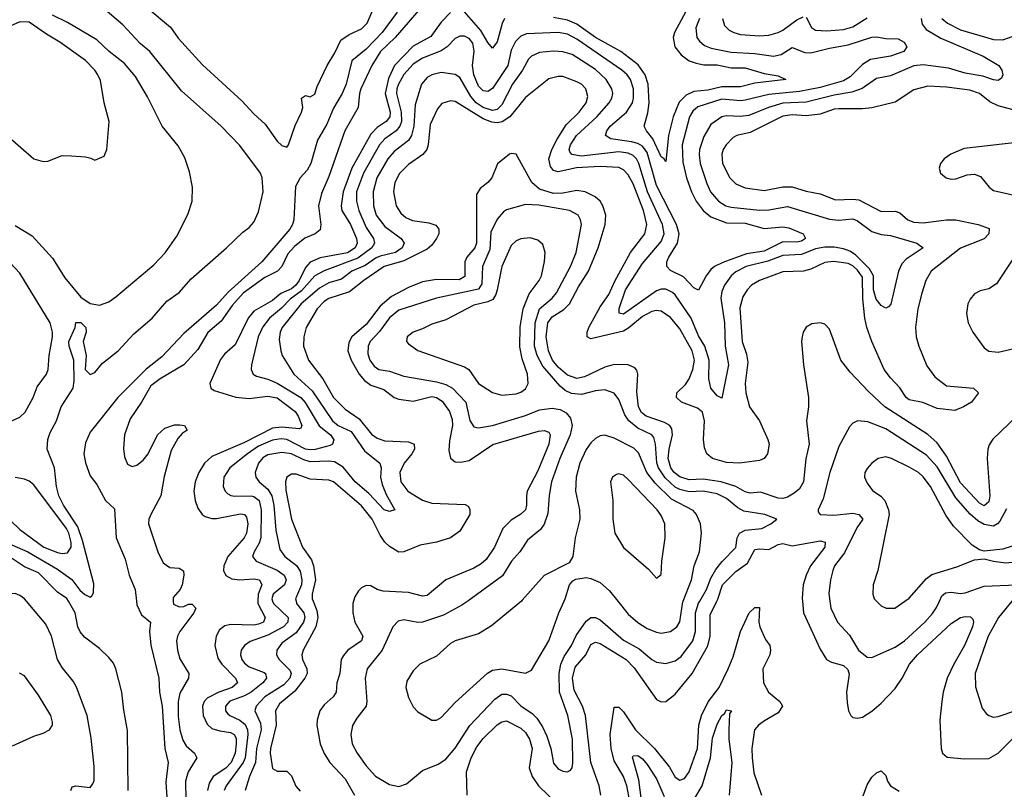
# Model space of a CAD drawing. Header units: inches. Extents: x 1694797 to 1849917, y 907313 to 1017959.
# Tile 349 of 656: x 1714769 to 1718977, y 999195 to 1002486. Entities that reach past the tile are written whole.
import ezdxf

# ---------------------------------------------------------------- set-up
doc = ezdxf.new("R2010")
doc.units = ezdxf.units.IN
doc.header["$MEASUREMENT"] = 0
doc.layers.add('B7010', color=7, linetype='Continuous')
doc.layers.add('B7919', color=7, linetype='Continuous')

msp = doc.modelspace()

# ---------------------------------------------------------------- linework, layer by layer
at = {"layer": 'B7010', "color": 5}
for points, elevation in [([(1717653.2, 1002590), (1717567.1, 1002430), (1717561.4, 1002410), (1717569.2, 1002370), (1717595.2, 1002335.2), (1717629.4, 1002309.4), (1717659.2, 1002299.2), (1717693, 1002293), (1717750, 1002292.1), (1717810, 1002280.3), (1717870, 1002279.3), (1717950, 1002256.1), (1718010, 1002245.3), (1718043, 1002230), (1717910, 1002213.8), (1717850, 1002198), (1717770, 1002199), (1717710, 1002183.5), (1717650, 1002178.1), (1717617, 1002163), (1717587.6, 1002132.4), (1717562, 1002070), (1717542, 1001990), (1717530, 1001879.3), (1717523.6, 1001890), (1717510, 1001898.5), (1717475.4, 1001975.4), (1717447.7, 1002010), (1717438.1, 1002030), (1717453.2, 1002086.8), (1717458.7, 1002130), (1717454.3, 1002210), (1717442.3, 1002250), (1717412.6, 1002292.6), (1717338.5, 1002350), (1717230, 1002409.9), (1717150, 1002466.5), (1717110, 1002483.7), (1717050, 1002495.5)], 720), ([(1714712.9, 1000250), (1714803.8, 1000210), (1714930, 1000136), (1714991.9, 1000091.9), (1715026.2, 1000046.2), (1715048, 1000028), (1715070, 1000016.3), (1715077.6, 1000022.4), (1715084.8, 1000035.2), (1715086.6, 1000073.4), (1715038.2, 1000258.2), (1715017.4, 1000317.4), (1714956.2, 1000410), (1714936.6, 1000450), (1714926.1, 1000490), (1714917.4, 1000570), (1714887.2, 1000650), (1714889.9, 1000690), (1714899.7, 1000720.3), (1714926.4, 1000770), (1714947, 1000830), (1714997.1, 1000910), (1715001.3, 1000941.3), (1715000.2, 1001030), (1714980.9, 1001090), (1714979.7, 1001110), (1715006.2, 1001170), (1715008.7, 1001191.3), (1715030, 1001191.1), (1715051.6, 1001170), (1715053.1, 1001150), (1715039.7, 1001110), (1715052.8, 1001050), (1715049.1, 1000990), (1715070, 1000969), (1715090, 1000976.8), (1715123, 1001017), (1715190, 1001070.1), (1715257.3, 1001142.7), (1715335.8, 1001210), (1715397.7, 1001282.3), (1715450, 1001319.1), (1715502.2, 1001377.8), (1715653, 1001510), (1715722.7, 1001577.3), (1715750, 1001597.4), (1715770, 1001620.5), (1715790, 1001664.6), (1715809.6, 1001750), (1715805.3, 1001810), (1715798.4, 1001830), (1715710, 1001947.5), (1715630.4, 1002030.4), (1715460.7, 1002180.7), (1715325.8, 1002350), (1715284.1, 1002384.1), (1715210, 1002463), (1715077.5, 1002577.5)], 660), ([(1716492.7, 1002547.3), (1716374.3, 1002410), (1716310.9, 1002349.1), (1716273.5, 1002290), (1716226.8, 1002190), (1716220.6, 1002170), (1716215.4, 1002110), (1716158.7, 1002010), (1716090, 1001815.6), (1716058.2, 1001741.8), (1716046.4, 1001690), (1716056, 1001610), (1716053, 1001587), (1716031.1, 1001570), (1715988.3, 1001551.7), (1715943.6, 1001516.4), (1715915.3, 1001484.7), (1715889.6, 1001430), (1715870.6, 1001410), (1715816.2, 1001383.8), (1715723.6, 1001316.4), (1715676.4, 1001263.6), (1715630, 1001197), (1715572.4, 1001147.6), (1715530, 1001076), (1715470.5, 1001010), (1715370, 1000949.9), (1715330, 1000920.1), (1715290.1, 1000850), (1715241.6, 1000778.4), (1715217.5, 1000710), (1715212.3, 1000652.3), (1715216.9, 1000616.9), (1715230, 1000585.6), (1715250, 1000575.1), (1715270, 1000580.4), (1715297.1, 1000602.9), (1715317.5, 1000630), (1715358.2, 1000710), (1715390, 1000739), (1715430, 1000752.8), (1715452.9, 1000752.9), (1715473.4, 1000750), (1715484.2, 1000730), (1715463.1, 1000716.9), (1715444.4, 1000695.6), (1715416.5, 1000643.5), (1715387.1, 1000532.9), (1715372.5, 1000450), (1715329.1, 1000370), (1715321, 1000350), (1715320.1, 1000330), (1715359.3, 1000210), (1715382.8, 1000162.8), (1715410, 1000143.8), (1715450, 1000140.9), (1715469.3, 1000129.3), (1715470.6, 1000110), (1715463, 1000070), (1715454.8, 1000050), (1715424.9, 1000015.1), (1715425.5, 1000000)], 680), ([(1714750, 1001606), (1714821.9, 1001561.9), (1714910, 1001466.1), (1714961.5, 1001381.5), (1715030, 1001299.8), (1715070, 1001272.4), (1715110, 1001264.9), (1715150, 1001278.8), (1715179.9, 1001300.1), (1715342.8, 1001437.2), (1715391.4, 1001488.6), (1715439.9, 1001560.1), (1715487.5, 1001652.5), (1715506.2, 1001710), (1715507.3, 1001770), (1715495.1, 1001835.1), (1715475, 1001895), (1715445.7, 1001945.7), (1715377.9, 1002030), (1715315.6, 1002155.6), (1715263.3, 1002243.3), (1715217.5, 1002297.5), (1715151.4, 1002350), (1715098.9, 1002398.9), (1714973.6, 1002473.6), (1714910, 1002505.4)], 680), ([(1716382.6, 1002517.4), (1716318.1, 1002430), (1716250, 1002359), (1716188.4, 1002310), (1716164.6, 1002210), (1716147.3, 1002170), (1716110, 1002107.4), (1716081, 1002039), (1716041.4, 1001970), (1716013.4, 1001870), (1715998.1, 1001841.9), (1715968.3, 1001810), (1715947.3, 1001772.7), (1715940.3, 1001630), (1715935.5, 1001610), (1715924.2, 1001590), (1715804.1, 1001450), (1715659.9, 1001320.1), (1715610, 1001264.4), (1715470, 1001143.8), (1715376.1, 1001043.9), (1715309.2, 1000990.8), (1715188.2, 1000870), (1715070, 1000721.8), (1715050, 1000675.8), (1715043.9, 1000630), (1715050, 1000590.4), (1715070, 1000535.8), (1715098.1, 1000498.1), (1715135.7, 1000430), (1715174.5, 1000394.5), (1715181, 1000270), (1715219.3, 1000179.3), (1715236.9, 1000110), (1715263, 1000050), (1715268.2, 1000000)], 660), ([(1715310, 1002540.3), (1715413.2, 1002453.2), (1715446.9, 1002406.9), (1715550, 1002292.5), (1715718.9, 1002138.9), (1715770, 1002082.4), (1715818.4, 1002038.4), (1715870, 1001966), (1715890, 1001947.8), (1715910, 1001940.3), (1715918, 1001950), (1715946.3, 1002033.7), (1715974, 1002090), (1715978.7, 1002110), (1715974, 1002150), (1715990, 1002160.7), (1716010, 1002156.3), (1716030, 1002166.4), (1716040.8, 1002199.2), (1716083.7, 1002290), (1716116.4, 1002343.6), (1716142.1, 1002397.9), (1716177.6, 1002422.4), (1716230, 1002445.8), (1716254.2, 1002470), (1716279.8, 1002530)], 660), ([(1716610, 1002516.9), (1716570, 1002474.9), (1716526.2, 1002413.8), (1716450, 1002371.8), (1716370.1, 1002290), (1716345.4, 1002234.6), (1716330.3, 1002170), (1716352.3, 1002090), (1716350.4, 1002069.6), (1716335.3, 1002050), (1716296, 1002024), (1716270, 1001996.1), (1716188.9, 1001851.1), (1716151.5, 1001750), (1716142.5, 1001690), (1716146.4, 1001670), (1716182.1, 1001610), (1716208.2, 1001550), (1716211.5, 1001530), (1716203.4, 1001510), (1716170, 1001488.8), (1716053.1, 1001466.9), (1716010.5, 1001449.5), (1715990, 1001426.6), (1715963.8, 1001370), (1715949.8, 1001350), (1715930, 1001335.4), (1715885, 1001315), (1715850, 1001285.2), (1715770, 1001239.9), (1715746, 1001210), (1715690, 1001094.9), (1715644.5, 1001055.5), (1715626.8, 1001033.2), (1715582.2, 1000930), (1715585.8, 1000910), (1715600.1, 1000900.1), (1715692.3, 1000872.3), (1715750, 1000865.9), (1715830, 1000875.7), (1715870, 1000869.4), (1715946.9, 1000810), (1715959.4, 1000790), (1715974.2, 1000750), (1715970, 1000739.1), (1715963.7, 1000736.3), (1715890, 1000743.5), (1715850, 1000739.4), (1715730, 1000677.5), (1715590, 1000617.9), (1715558.7, 1000590), (1715534.3, 1000550), (1715519.3, 1000510), (1715513.3, 1000470), (1715518.7, 1000430), (1715530, 1000396.5), (1715548.4, 1000370), (1715561.6, 1000361.6), (1715590, 1000353.5), (1715610, 1000353.6), (1715712.9, 1000372.9), (1715730, 1000370.1), (1715737.9, 1000357.9), (1715744, 1000330), (1715738.9, 1000290), (1715728.5, 1000270), (1715657.9, 1000190), (1715641, 1000150), (1715640.4, 1000130), (1715649.3, 1000109.3), (1715675.1, 1000095.1), (1715710, 1000090.9), (1715770, 1000094.7), (1715793.2, 1000090), (1715804.3, 1000070), (1715788.3, 1000030), (1715787.1, 1000000)], 720), ([(1716841.1, 1002490), (1716831.1, 1002468.9), (1716810, 1002391.2), (1716790, 1002364.4), (1716770, 1002388.5), (1716739.6, 1002439.6), (1716670, 1002519.6)], 720), ([(1714650, 1002045.7), (1714830, 1001890.4), (1714870, 1001879.3), (1714890, 1001880.5), (1714950, 1001904.9), (1714990, 1001904), (1715050, 1001898.8), (1715073.7, 1001893.7), (1715090, 1001884.7), (1715130, 1001902), (1715141.2, 1001930), (1715151.1, 1002050), (1715129.6, 1002130), (1715114, 1002226), (1715103.1, 1002250), (1715090.6, 1002270), (1715050, 1002310.5), (1714941.3, 1002390), (1714883.3, 1002423.3), (1714810, 1002474.2), (1714770, 1002476.6), (1714690, 1002440.7)], 720), ([(1717673.9, 1002490), (1717658.8, 1002450), (1717662.4, 1002410), (1717673.5, 1002393.5), (1717695.8, 1002375.8), (1717724.3, 1002364.3), (1717810, 1002346.9), (1717910, 1002340.6), (1717990, 1002329.7), (1718023, 1002337), (1718070, 1002366), (1718124.7, 1002344.7), (1718150, 1002343.8), (1718230, 1002363.8), (1718310, 1002377.3), (1718410.8, 1002410.8), (1718430, 1002412.6), (1718470, 1002405.1), (1718523, 1002403), (1718549.1, 1002389.1), (1718559.5, 1002370), (1718547.6, 1002350), (1718490.6, 1002330), (1718404.4, 1002315.6), (1718370, 1002294.2), (1718318.4, 1002241.6), (1718290, 1002224.6), (1718190, 1002195.6), (1718101.9, 1002178.1), (1717970, 1002165.4), (1717870, 1002141.4), (1717850, 1002139), (1717770, 1002145.8), (1717667.2, 1002112.8), (1717645.6, 1002094.4), (1717631, 1002070), (1717600.7, 1001950), (1717603.5, 1001876.5), (1717618.7, 1001810), (1717640.3, 1001750), (1717660.1, 1001710), (1717690, 1001669.1), (1717722.6, 1001642.6), (1717790, 1001616.5), (1717870, 1001615), (1717950, 1001593.4), (1718030, 1001600.3), (1718056.1, 1001596.1), (1718116.5, 1001570), (1718127.2, 1001550), (1718110, 1001539.2), (1718090, 1001534.6), (1718030, 1001536.4), (1717950, 1001495.7), (1717875, 1001485), (1717773.2, 1001446.8), (1717737.7, 1001430), (1717723.1, 1001416.9), (1717702.3, 1001390), (1717670, 1001329.6), (1717650, 1001338.9), (1717605.8, 1001385.8), (1717550, 1001413.3), (1717534.2, 1001430), (1717534, 1001450), (1717542.4, 1001470), (1717580.7, 1001530), (1717586.9, 1001570), (1717575.2, 1001610), (1717490, 1001776.1), (1717450, 1001918.3), (1717430, 1001944.3), (1717410, 1001956.1), (1717383.8, 1001963.8), (1717295.6, 1001975.6), (1717272.5, 1001990), (1717277.6, 1002010), (1717292.3, 1002030), (1717362.3, 1002090), (1717388.2, 1002130), (1717392.7, 1002150), (1717392.3, 1002190), (1717379.1, 1002230), (1717365, 1002250), (1717342.7, 1002270), (1717150, 1002401.6), (1717110, 1002422.9), (1717070, 1002431.3), (1716934.9, 1002425.1), (1716910, 1002415), (1716887.5, 1002392.5), (1716870, 1002355.6), (1716855.8, 1002290), (1716790, 1002191.2), (1716770, 1002178.5), (1716750, 1002182), (1716730, 1002201.8), (1716709.6, 1002250.4), (1716703.6, 1002290), (1716711.4, 1002351.4), (1716704.9, 1002384.9), (1716690, 1002405.4), (1716670, 1002414.6), (1716650, 1002414.7), (1716630, 1002405.3), (1716596.3, 1002370), (1716570, 1002351.8), (1716490, 1002321.5), (1716450, 1002295.8), (1716410, 1002250.5), (1716387.5, 1002210), (1716380.6, 1002190), (1716379.9, 1002170), (1716399.7, 1002090), (1716400.1, 1002050), (1716394.1, 1002030), (1716377.2, 1002010), (1716330, 1001976.7), (1716306.9, 1001950), (1716237.6, 1001830), (1716208.3, 1001750), (1716209, 1001710), (1716217.7, 1001670), (1716250, 1001597.2), (1716281.7, 1001550), (1716285.9, 1001530), (1716273.5, 1001510), (1716214.5, 1001465.5), (1716070, 1001412.4), (1716030, 1001390.3), (1715973.6, 1001326.4), (1715924.8, 1001290), (1715887.7, 1001252.3), (1715836.1, 1001210), (1715807.9, 1001172.1), (1715787.5, 1001130), (1715760.2, 1001010), (1715758, 1000990), (1715767.2, 1000970), (1715781.2, 1000961.2), (1715830, 1000948.8), (1715870, 1000931.6), (1715970, 1000870.1), (1715988.7, 1000848.7), (1716049.1, 1000749.1), (1716096.8, 1000710), (1716111.4, 1000688.6), (1716106.5, 1000670), (1716095.2, 1000664.8), (1716032.4, 1000647.6), (1716010, 1000646), (1715990, 1000650), (1715910, 1000690.2), (1715886.7, 1000693.3), (1715850, 1000687.8), (1715790, 1000662.4), (1715742.2, 1000630), (1715666.7, 1000570), (1715641.5, 1000530), (1715639, 1000490), (1715646.7, 1000470), (1715658.8, 1000458.8), (1715671.2, 1000451.2), (1715688.4, 1000448.4), (1715758.7, 1000450), (1715770, 1000447.4), (1715792.1, 1000430), (1715801.4, 1000390), (1715799.4, 1000270), (1715792.9, 1000247.1), (1715770.7, 1000210), (1715764.4, 1000190), (1715779.1, 1000170), (1715870, 1000132.4), (1715899.6, 1000110), (1715908.2, 1000090), (1715900.1, 1000070), (1715852, 1000030), (1715845.9, 1000010), (1715849.5, 1000000)], 740), ([(1718621, 1002490), (1718625.9, 1002465.9), (1718642.9, 1002442.9), (1718705.9, 1002405.9), (1718886.9, 1002330), (1718953.4, 1002290), (1718966, 1002270), (1718970.3, 1002250), (1718965.1, 1002234.9), (1718950, 1002226), (1718930, 1002228.4), (1718884.5, 1002244.5), (1718810, 1002257), (1718738, 1002278), (1718630, 1002293.1), (1718590, 1002288.8), (1718490, 1002246.1), (1718430, 1002234.3), (1718368.7, 1002191.3), (1718324.9, 1002175.1), (1718250, 1002163), (1718130, 1002133.4), (1718030, 1002128.9), (1717969.6, 1002110.4), (1717884.8, 1002075.2), (1717850, 1002071.7), (1717790, 1002075), (1717770.1, 1002069.9), (1717722.2, 1002037.8), (1717693.3, 1001986.7), (1717674.8, 1001930), (1717672.3, 1001907.7), (1717677, 1001870), (1717705.2, 1001785.2), (1717721.6, 1001750), (1717754.8, 1001710), (1717786.4, 1001690), (1717810, 1001683.7), (1717930, 1001670.9), (1717970, 1001672), (1718050, 1001686.4), (1718230, 1001632.5), (1718270, 1001628.9), (1718330, 1001633.6), (1718350, 1001625.7), (1718410, 1001580.5), (1718450, 1001567.8), (1718490, 1001563.3), (1718602.8, 1001530), (1718630.4, 1001510), (1718558, 1001462), (1718538.2, 1001441.8), (1718524.2, 1001410), (1718491.1, 1001268.9), (1718482.3, 1001257.7), (1718470, 1001251.5), (1718450, 1001264.2), (1718429.2, 1001290), (1718417, 1001330), (1718417.2, 1001390), (1718401, 1001421), (1718340.7, 1001480.7), (1718316.1, 1001496.1), (1718290, 1001505.5), (1718250, 1001512.6), (1718210, 1001513.2), (1718170, 1001505.4), (1718110, 1001481.5), (1718030, 1001477.5), (1717966.6, 1001453.4), (1717873.8, 1001430), (1717830, 1001407), (1717809.6, 1001390), (1717781, 1001350), (1717770, 1001324), (1717764.8, 1001295.2), (1717780.6, 1001190), (1717783.7, 1001090), (1717797.7, 1001010), (1717770, 1000867), (1717750, 1000878), (1717722.4, 1000910), (1717713.5, 1000950), (1717715.2, 1001030), (1717697.2, 1001090), (1717670, 1001133.4), (1717638.1, 1001210), (1717570, 1001308.7), (1717558.5, 1001318.5), (1717530, 1001332.8), (1717510, 1001333.3), (1717490, 1001326.7), (1717350, 1001226.9), (1717331.1, 1001231.1), (1717330.8, 1001250.8), (1717357.3, 1001330), (1717430, 1001443), (1717510, 1001537.2), (1717523.5, 1001570), (1717515.7, 1001610), (1717451.3, 1001750), (1717415.6, 1001870), (1717404.5, 1001890), (1717390, 1001904.5), (1717370, 1001915.1), (1717330, 1001920.3), (1717170, 1001902.5), (1717129.2, 1001909.2), (1717120.4, 1001920.4), (1717117, 1001930), (1717123.4, 1001950), (1717148.2, 1001990), (1717235.1, 1002070), (1717287.9, 1002130), (1717299.6, 1002150), (1717303.9, 1002170), (1717299.9, 1002190), (1717275.5, 1002230), (1717230, 1002272.4), (1717130, 1002336.3), (1717090, 1002347.5), (1717050, 1002351.2), (1716990, 1002344.6), (1716956.9, 1002330), (1716943.5, 1002316.5), (1716918.1, 1002270), (1716875.3, 1002210), (1716830, 1002121.1), (1716810, 1002101.8), (1716790, 1002097.7), (1716750, 1002109.7), (1716720.3, 1002130), (1716697, 1002157), (1716650, 1002238.9), (1716630, 1002251.8), (1716570, 1002259.1), (1716530.1, 1002249.9), (1716510, 1002237.8), (1716485.5, 1002210), (1716458.7, 1002121.3), (1716453.1, 1002030), (1716443.4, 1001990), (1716430.4, 1001969.6), (1716370, 1001921.6), (1716342.8, 1001890), (1716295.1, 1001810), (1716279.5, 1001750), (1716280.4, 1001690), (1716293.1, 1001650), (1716330, 1001601.2), (1716399.4, 1001550), (1716411.8, 1001530), (1716403.6, 1001510), (1716375.5, 1001490), (1716310, 1001474.8), (1716293.1, 1001466.9), (1716244.9, 1001435.1), (1716189, 1001410), (1716144.1, 1001375.9), (1716090, 1001361), (1716050, 1001337.6), (1715971.6, 1001270), (1715890.5, 1001170), (1715881.6, 1001150), (1715877.7, 1001117.7), (1715884.6, 1001070), (1715891.2, 1001050), (1715940.4, 1000970), (1716018.9, 1000898.9), (1716105.2, 1000770), (1716130, 1000750.8), (1716185, 1000725), (1716242.3, 1000642.3), (1716308.3, 1000590), (1716313.2, 1000570), (1716311.4, 1000530), (1716318.2, 1000498.2), (1716335.6, 1000455.6), (1716372, 1000390), (1716350, 1000383.1), (1716327.3, 1000390), (1716260.4, 1000460.4), (1716203.1, 1000510), (1716152, 1000572), (1716114.8, 1000594.8), (1716090, 1000598.5), (1716010, 1000595.2), (1715983.1, 1000603.1), (1715930, 1000629), (1715890, 1000635), (1715830, 1000625.1), (1715808, 1000612), (1715790.1, 1000590), (1715775.5, 1000550), (1715778.2, 1000530), (1715792.3, 1000510), (1715830, 1000478.8), (1715847.1, 1000450), (1715854.9, 1000410), (1715863.7, 1000303.7), (1715880.6, 1000220.6), (1715902.2, 1000190), (1715952, 1000152), (1715967.5, 1000127.5), (1715974.6, 1000090), (1715973, 1000070), (1715947.6, 1000010), (1715950.1, 1000000)], 760), ([(1717773, 1002490), (1717781.1, 1002461.1), (1717800.6, 1002440.6), (1717821.1, 1002430), (1717850, 1002422.8), (1717930, 1002416.9), (1717970, 1002419.6), (1718010, 1002430.1), (1718030, 1002440.5), (1718090, 1002484.5), (1718117.3, 1002497.3)], 760), ([(1718130, 1002496.9), (1718152.7, 1002452.7), (1718170, 1002441.1), (1718217.8, 1002437.8), (1718290, 1002443.8), (1718330, 1002454.5), (1718390, 1002493.5)], 760), ([(1718710.1, 1002490), (1718733.5, 1002470), (1718790, 1002442.8), (1718930, 1002401), (1718970, 1002399.6), (1719030, 1002421.3)], 780), ([(1719030, 1002096.2), (1718950, 1002116.5), (1718914.6, 1002134.6), (1718870, 1002169.4), (1718830, 1002183.9), (1718730, 1002196.9), (1718650, 1002201.6), (1718590, 1002184.9), (1718510, 1002132.5), (1718410, 1002108.8), (1718370, 1002104.3), (1718270, 1002104.7), (1718250, 1002102.7), (1718190, 1002081.7), (1718130, 1002074.8), (1718070, 1002079), (1718030, 1002073.6), (1717890, 1002003.6), (1717833.4, 1001990), (1717818.4, 1001981.6), (1717787.9, 1001950), (1717775, 1001930), (1717769.2, 1001910.8), (1717771.8, 1001870), (1717803.9, 1001810), (1717830, 1001784.4), (1717870, 1001766.3), (1717950, 1001755.6), (1718030, 1001771), (1718070, 1001771), (1718130, 1001752.1), (1718190, 1001741.3), (1718255.9, 1001715.9), (1718330, 1001718.5), (1718355.3, 1001715.3), (1718450, 1001664.8), (1718510, 1001666.6), (1718530, 1001659.8), (1718564.8, 1001630), (1718590, 1001619.2), (1718630, 1001616.5), (1718730, 1001629.7), (1718769.6, 1001629.6), (1718865.3, 1001610), (1718912.5, 1001592.5), (1718911.1, 1001570), (1718890, 1001548.6), (1718790, 1001508.3), (1718663.9, 1001410), (1718641.1, 1001370), (1718624.1, 1001315.9), (1718607.5, 1001250), (1718597.5, 1001170), (1718600.6, 1001130), (1718611.6, 1001090), (1718645.2, 1001005.2), (1718679.2, 1000959.2), (1718730, 1000919.8), (1718844.9, 1000910), (1718866.4, 1000890), (1718836.3, 1000850), (1718803, 1000830), (1718765, 1000815), (1718690, 1000823.7), (1718628.4, 1000848.4), (1718570, 1000860.4), (1718557.6, 1000870), (1718530.9, 1000911), (1718490, 1000954.1), (1718463.3, 1000990), (1718410, 1001109.8), (1718388.7, 1001170), (1718381.1, 1001210), (1718372.5, 1001292.5), (1718370, 1001384.2), (1718350, 1001414.2), (1718330, 1001432.6), (1718310, 1001442.8), (1718247.7, 1001452.3), (1718210, 1001447.1), (1718150, 1001419.3), (1718118, 1001410), (1718030, 1001408), (1717930, 1001370.4), (1717896.8, 1001350), (1717877.4, 1001330), (1717859.2, 1001300.8), (1717846.6, 1001253.4), (1717856.1, 1001110), (1717875, 1001055), (1717881, 1001021), (1717869.7, 1000930), (1717872.8, 1000890), (1717887.7, 1000830), (1717930.1, 1000770), (1717965.9, 1000690), (1717971.3, 1000670), (1717964.8, 1000630), (1717950.1, 1000609.9), (1717930, 1000601.1), (1717844.7, 1000590), (1717790, 1000592.1), (1717729.8, 1000610), (1717706, 1000630), (1717695.2, 1000655.2), (1717690.9, 1000690.9), (1717695.8, 1000770), (1717687.1, 1000807.1), (1717665.1, 1000825.1), (1717597.7, 1000850), (1717576, 1000870), (1717577.8, 1000890), (1717614.2, 1000925.8), (1717630.2, 1000949.8), (1717645.8, 1000990), (1717653, 1001030), (1717642.9, 1001070), (1717590, 1001163.2), (1717550, 1001212), (1717510, 1001239.9), (1717490, 1001241.8), (1717470, 1001237.4), (1717430, 1001217.2), (1717372.2, 1001167.8), (1717350, 1001154.2), (1717210, 1001120.8), (1717194.2, 1001130), (1717193.7, 1001150), (1717201.9, 1001170), (1717250, 1001257.9), (1717287.1, 1001310), (1717312.1, 1001367.9), (1717379.4, 1001490), (1717439.9, 1001570), (1717448.4, 1001610), (1717435.5, 1001670), (1717390, 1001784), (1717370, 1001822), (1717350, 1001844), (1717330, 1001853), (1717250, 1001857.6), (1717148.4, 1001851.6), (1717070, 1001834.6), (1717050, 1001840.8), (1717037.5, 1001857.5), (1717030.6, 1001890), (1717043.8, 1001930), (1717065.6, 1001974.4), (1717103.9, 1002036.1), (1717159.3, 1002090), (1717189.3, 1002130), (1717196.6, 1002156.6), (1717189, 1002190), (1717170, 1002209.8), (1717150, 1002220.5), (1717090, 1002242.3), (1717070, 1002243.2), (1717030, 1002232.2), (1716930, 1002152.5), (1716863, 1002070), (1716830.8, 1002049.2), (1716810, 1002044.8), (1716787.1, 1002047.1), (1716750, 1002060.9), (1716630, 1002136.1), (1716610, 1002138.5), (1716573.3, 1002126.7), (1716555, 1002105), (1716523.1, 1002036.9), (1716515.3, 1001950), (1716509.1, 1001930), (1716491.3, 1001908.7), (1716430, 1001865.8), (1716392.8, 1001827.2), (1716372.5, 1001790), (1716366.2, 1001750), (1716377.5, 1001690), (1716398, 1001658), (1716419.9, 1001639.9), (1716447, 1001627), (1716516.9, 1001616.9), (1716547, 1001607), (1716560.5, 1001590), (1716559.8, 1001570), (1716550.6, 1001550), (1716530, 1001521.8), (1716510, 1001504.6), (1716410, 1001453.8), (1716326, 1001430), (1716239.1, 1001370), (1716178.7, 1001321.3), (1716090, 1001293.3), (1716070, 1001280.9), (1716039.9, 1001250), (1715993.7, 1001170), (1715983.8, 1001130), (1715982.5, 1001090), (1716003.6, 1001030), (1716063.9, 1000950), (1716110.1, 1000870.1), (1716159.7, 1000819.7), (1716219.4, 1000779.4), (1716273, 1000713), (1716296.7, 1000696.7), (1716330, 1000685.3), (1716430, 1000680.1), (1716455.5, 1000670), (1716455.8, 1000650), (1716445.3, 1000630), (1716412, 1000590), (1716393.7, 1000550), (1716398.2, 1000510), (1716427.6, 1000470), (1716490, 1000430.9), (1716530, 1000418.6), (1716672.8, 1000412.8), (1716685.2, 1000405.2), (1716693.1, 1000393.1), (1716693, 1000370), (1716650, 1000299.4), (1716610.3, 1000270), (1716550, 1000251.8), (1716480.7, 1000239.3), (1716410, 1000209.9), (1716390, 1000208.6), (1716350, 1000233.5), (1716330, 1000252), (1716310, 1000281.5), (1716275.8, 1000350), (1716230, 1000407.2), (1716110, 1000509.9), (1716090, 1000517.3), (1716010, 1000521.4), (1715950, 1000541.8), (1715930, 1000541.8), (1715910.3, 1000530), (1715904.6, 1000510), (1715905.9, 1000474.1), (1715930.1, 1000350), (1715977.3, 1000230), (1716015.6, 1000175.6), (1716025.1, 1000150), (1716032.9, 1000090), (1716019.4, 1000030), (1716019, 1000010), (1716023, 1000000)], 780), ([(1719092.7, 1001967.3), (1718805.1, 1001934.9), (1718748.4, 1001910), (1718720.4, 1001890), (1718703.8, 1001870), (1718698.4, 1001850), (1718704.4, 1001830), (1718728.2, 1001810), (1718750, 1001803.8), (1718770, 1001804.4), (1718818.3, 1001821.7), (1718850, 1001825.1), (1718875.5, 1001815.5), (1718911.8, 1001770), (1718930, 1001755.3), (1719050, 1001727.9)], 820), ([(1719030, 1000789.9), (1718928.3, 1000691.7), (1718912.2, 1000667.8), (1718906.3, 1000650), (1718902.9, 1000610), (1718915.1, 1000450), (1718910, 1000424.2), (1718890, 1000407.3), (1718870, 1000418.6), (1718790, 1000504.7), (1718730, 1000619.4), (1718690, 1000675.7), (1718650, 1000712.5), (1718466, 1000830), (1718395.7, 1000895.7), (1718317.9, 1000977.9), (1718278.4, 1001030), (1718230, 1001163), (1718210, 1001183.5), (1718190, 1001189.8), (1718154.3, 1001185.7), (1718130, 1001171), (1718117.3, 1001150), (1718112.2, 1001130), (1718110.2, 1001110), (1718118.5, 1001010), (1718140.6, 1000870), (1718140.2, 1000830), (1718131.4, 1000770), (1718142.8, 1000670), (1718128.2, 1000608.2), (1718118.5, 1000510), (1718100.8, 1000479.2), (1718079.4, 1000460.6), (1718050, 1000444.2), (1718030, 1000439), (1718010, 1000440.1), (1717934.5, 1000465.5), (1717890, 1000460.7), (1717870, 1000466.2), (1717829.2, 1000490), (1717767, 1000510), (1717690, 1000521.7), (1717630, 1000518.1), (1717590, 1000531.3), (1717566.5, 1000550), (1717552, 1000570), (1717540.8, 1000610), (1717544.2, 1000650), (1717558.3, 1000710), (1717556.2, 1000736.2), (1717547.2, 1000750), (1717523.9, 1000763.9), (1717445.9, 1000790), (1717426.3, 1000806.3), (1717413.7, 1000830), (1717405.9, 1000894.1), (1717410.6, 1000970.6), (1717406.6, 1000986.6), (1717397.4, 1000997.4), (1717369.3, 1001010), (1717310, 1001011.6), (1717270, 1001000.5), (1717182.1, 1000957.9), (1717150, 1000951.4), (1717110, 1000966.4), (1717070, 1000999.9), (1717045.6, 1001030), (1717028.8, 1001070), (1717018.6, 1001130), (1717025.6, 1001190), (1717044.2, 1001215.8), (1717094.2, 1001245.8), (1717119.1, 1001270), (1717156.8, 1001343.2), (1717199.2, 1001410), (1717240.5, 1001510), (1717271.3, 1001610), (1717273.6, 1001650), (1717261.6, 1001690), (1717249.1, 1001710), (1717228.8, 1001728.8), (1717185.1, 1001750), (1717150, 1001754.6), (1717090, 1001743.5), (1717050, 1001742.2), (1716990, 1001761.2), (1716958.2, 1001790), (1716890.5, 1001910.5), (1716870, 1001913.3), (1716861.6, 1001910), (1716811.1, 1001868.9), (1716787.1, 1001810), (1716770.2, 1001790), (1716736.7, 1001763.3), (1716721.6, 1001738.4), (1716720.9, 1001530), (1716713.5, 1001510), (1716680.5, 1001470), (1716671.3, 1001450), (1716671.8, 1001388.2), (1716646.6, 1001373.4), (1716550, 1001374.7), (1716490, 1001365), (1716430, 1001340.5), (1716358.4, 1001301.6), (1716310, 1001261.4), (1716250, 1001182.3), (1716188, 1001130), (1716175, 1001105), (1716171.9, 1001070), (1716185.7, 1001030), (1716220.1, 1000970), (1716242.9, 1000942.9), (1716270, 1000923.2), (1716324.9, 1000904.9), (1716369.7, 1000869.7), (1716390, 1000862.7), (1716450, 1000854.9), (1716530, 1000874), (1716550.5, 1000870.5), (1716574.2, 1000854.2), (1716605.6, 1000810), (1716616.7, 1000776.7), (1716618, 1000750), (1716605.3, 1000685.3), (1716603.3, 1000643.3), (1716610.7, 1000610.7), (1716630, 1000595.4), (1716653.6, 1000593.6), (1716690, 1000601.4), (1716790.6, 1000669.4), (1716986.6, 1000726.6), (1717010, 1000728.7), (1717030, 1000721.5), (1717035.9, 1000710), (1717030.5, 1000670), (1716983.7, 1000556.3), (1716938.1, 1000470), (1716934.2, 1000450), (1716935.4, 1000410), (1716930.1, 1000390), (1716910, 1000371), (1716870, 1000346.2), (1716833.6, 1000310), (1716797.6, 1000230), (1716761.9, 1000178.1), (1716741.1, 1000158.9), (1716710, 1000139.9), (1716590, 1000091.2), (1716510, 1000024.2), (1716490, 1000020.9), (1716430, 1000036.7), (1716322.1, 1000042.1), (1716296.9, 1000050), (1716270, 1000065.3), (1716250, 1000066.4), (1716230, 1000056.8), (1716216.6, 1000043.4), (1716201.6, 1000018.4), (1716195.7, 1000000)], 820), ([(1717675.1, 1000000), (1717704.6, 1000050), (1717722.7, 1000097.3), (1717744.6, 1000135.4), (1717771.1, 1000168.9), (1717830, 1000228.4), (1717835.6, 1000270), (1717845.3, 1000290), (1717870, 1000303.6), (1717940.9, 1000310), (1717979.3, 1000330), (1718004, 1000350), (1717953.2, 1000370), (1717864.3, 1000384.3), (1717838.2, 1000398.2), (1717790, 1000438.2), (1717750, 1000457.9), (1717690, 1000469.9), (1717630, 1000466.6), (1717590, 1000476.9), (1717570, 1000487.5), (1717526.9, 1000526.9), (1717498.8, 1000570), (1717491.5, 1000591.5), (1717486.8, 1000670), (1717478.8, 1000698.8), (1717470, 1000710.9), (1717410, 1000739.5), (1717372.8, 1000770), (1717355.5, 1000795.5), (1717330, 1000861.5), (1717310, 1000889), (1717270, 1000903.6), (1717230, 1000899.1), (1717170, 1000883.7), (1717127.3, 1000887.3), (1717100.2, 1000900.2), (1717078.3, 1000918.3), (1717004.6, 1001004.6), (1716980.2, 1001050), (1716969.4, 1001090), (1716971.5, 1001190), (1716990.4, 1001249.6), (1717044.8, 1001295.2), (1717062.9, 1001317.1), (1717123.1, 1001430), (1717146.4, 1001490), (1717169.9, 1001610), (1717165.8, 1001630), (1717155.3, 1001650), (1717118.4, 1001670), (1716987.4, 1001692.6), (1716930, 1001695), (1716850, 1001671.9), (1716836.4, 1001663.6), (1716810, 1001632.8), (1716782.6, 1001577.4), (1716777.7, 1001502.3), (1716747, 1001430), (1716744.2, 1001355.8), (1716730, 1001333), (1716550, 1001295.2), (1716390, 1001243.5), (1716349.6, 1001210.4), (1716307, 1001153), (1716266.8, 1001110), (1716257.8, 1001090), (1716257.2, 1001057.2), (1716265.5, 1001030), (1716284.1, 1001004.1), (1716304.2, 1000990), (1716350, 1000982.6), (1716410, 1000961.7), (1716550, 1000937.9), (1716590, 1000925.2), (1716618.4, 1000910), (1716675.7, 1000850), (1716692, 1000772), (1716710, 1000744.5), (1716730, 1000740.1), (1716790, 1000750.1), (1716930, 1000793.2), (1716990, 1000816.9), (1717044, 1000824), (1717078.7, 1000818.7), (1717104.5, 1000804.5), (1717122.2, 1000782.2), (1717129.7, 1000750), (1717121.2, 1000710), (1717077.2, 1000610), (1717042.2, 1000510), (1717031.4, 1000451.4), (1717025.9, 1000374.1), (1717011, 1000329), (1716994.8, 1000305.2), (1716939.3, 1000260.7), (1716905.7, 1000210), (1716870.9, 1000170), (1716832.1, 1000107.9), (1716683.5, 1000000)], 840), ([(1714690, 1000750.1), (1714770, 1000786.2), (1714792.7, 1000807.3), (1714826.9, 1000870), (1714843.7, 1000916.3), (1714883.4, 1000970), (1714890.5, 1000990), (1714895, 1001050), (1714909.9, 1001130), (1714909.9, 1001150), (1714898.8, 1001190), (1714770, 1001401.3), (1714710, 1001466)], 680), ([(1719010, 1001458), (1718943.8, 1001356.2), (1718910, 1001335.3), (1718874, 1001326), (1718850, 1001313.8), (1718830.2, 1001290), (1718821.2, 1001270), (1718815, 1001230), (1718821.9, 1001190), (1718842.7, 1001150), (1718890, 1001082.6), (1718910, 1001068.3), (1718950, 1001064.6), (1719130, 1001105.3)], 820), ([(1718985.9, 1000394.1), (1718957.9, 1000342.1), (1718947.3, 1000330), (1718930, 1000320.5), (1718890, 1000326.9), (1718863.1, 1000343.1), (1718830.9, 1000370.9), (1718770, 1000441.5), (1718690, 1000573.9), (1718643.7, 1000623.7), (1718470, 1000735.7), (1718393.5, 1000766.5), (1718349.3, 1000770.7), (1718330, 1000761.1), (1718315.2, 1000744.8), (1718270, 1000660.5), (1718231.5, 1000550), (1718202.6, 1000437.4), (1718181.6, 1000390), (1718181.6, 1000381.6), (1718190.4, 1000370.4), (1718247.6, 1000367.6), (1718330, 1000375.3), (1718354.9, 1000370), (1718372, 1000350), (1718347.1, 1000312.9), (1718294.4, 1000205.6), (1718251.5, 1000150), (1718243.5, 1000130), (1718233.5, 1000090), (1718227.3, 1000032.7), (1718231.6, 1000000)], 840), ([(1717605, 1000000), (1717639.9, 1000090), (1717651.4, 1000150), (1717674.7, 1000210), (1717683.2, 1000290), (1717678.5, 1000330), (1717661.4, 1000370), (1717646.5, 1000386.5), (1717555.2, 1000435.2), (1717484.5, 1000504.5), (1717449.2, 1000550), (1717413.8, 1000633.8), (1717393.7, 1000653.7), (1717310, 1000695.9), (1717270, 1000708.7), (1717250, 1000706.2), (1717230, 1000694.7), (1717210, 1000676.4), (1717190, 1000647.2), (1717162.2, 1000590), (1717147.3, 1000530), (1717144.8, 1000470), (1717161.9, 1000390), (1717162.3, 1000350), (1717143, 1000270), (1717132.4, 1000190), (1717117, 1000163), (1717010, 1000109.7), (1716916.9, 1000003.1), (1716913.1, 1000000)], 860), ([(1719010, 1000235.3), (1718970, 1000222), (1718890, 1000213.3), (1718870, 1000218.3), (1718839.3, 1000239.2), (1718760.2, 1000320.2), (1718726.8, 1000366.8), (1718661.4, 1000490), (1718630, 1000531.1), (1718610, 1000549.2), (1718570, 1000572.9), (1718494.7, 1000610), (1718470, 1000616), (1718437.1, 1000610), (1718410.3, 1000590), (1718390, 1000567.3), (1718381.3, 1000550), (1718379, 1000530), (1718390, 1000503.8), (1718413.2, 1000473.2), (1718449, 1000449), (1718465.6, 1000430), (1718482.3, 1000390), (1718484.6, 1000370), (1718435.8, 1000130), (1718416.9, 1000070), (1718414.6, 1000030), (1718420.3, 1000010), (1718430.1, 1000000)], 860), ([(1714730, 1000344.7), (1714770, 1000305.7), (1714872.1, 1000230), (1714930, 1000207), (1714950, 1000203.2), (1714973.8, 1000206.2), (1714988.6, 1000230), (1714989.6, 1000250), (1714979.2, 1000290), (1714968.6, 1000310), (1714830, 1000496.5), (1714810, 1000512.7), (1714790, 1000521.2), (1714750, 1000527.9)], 680), ([(1717748.5, 1000000), (1717752.3, 1000007.7), (1717772.9, 1000070), (1717830, 1000126.4), (1717878.7, 1000161.3), (1717910, 1000219.8), (1717930, 1000223.4), (1717970, 1000220.3), (1718010, 1000241.2), (1718030, 1000246.5), (1718070, 1000236.4), (1718190, 1000258), (1718211.3, 1000251.3), (1718210.1, 1000230), (1718149.2, 1000150.8), (1718129.6, 1000110), (1718117.6, 1000070), (1718112.8, 1000012.8), (1718114, 1000000)], 820), ([(1714977.4, 1000000), (1714971.1, 1000011.1), (1714930, 1000037.3), (1714850, 1000121), (1714790, 1000146), (1714730, 1000186.2), (1714690, 1000196.2), (1714668.9, 1000191.1), (1714639.6, 1000170), (1714590, 1000121.7), (1714546.1, 1000093.9), (1714516.2, 1000043.8), (1714496.6, 1000023.4), (1714447.1, 1000000)], 660), ([(1718551.7, 1000000), (1718570, 1000012.8), (1718644.1, 1000095.9), (1718667, 1000113), (1718774.1, 1000145.9), (1718850, 1000176.5), (1718890, 1000181.1), (1718931, 1000170), (1718983.6, 1000163.6), (1719103.7, 1000176.3), (1719170, 1000174.8), (1719191.3, 1000170), (1719214.6, 1000150), (1719215.7, 1000130), (1719202.8, 1000110), (1719110, 1000010.5), (1719103.1, 1000000)], 860), ([(1717096.2, 1000000), (1717100.8, 1000010), (1717118.7, 1000070), (1717133.3, 1000086.7), (1717146.1, 1000093.9), (1717190, 1000100.2), (1717210, 1000096.5), (1717250, 1000079.2), (1717290, 1000044.2), (1717325.2, 1000000)], 860), ([(1718699.7, 1000000), (1718710, 1000022.6), (1718725, 1000035), (1718750, 1000037.9), (1718790, 1000032.5), (1718810, 1000034.6), (1718890, 1000064.2), (1719029.2, 1000069.2), (1719035.9, 1000050), (1719028.8, 1000030), (1719017.3, 1000010), (1719009, 1000000)], 840), ([(1714797.5, 1000000), (1714790, 1000008.9), (1714770, 1000024), (1714750, 1000032.2), (1714710, 1000028.9), (1714666.6, 1000000)], 680)]:
    msp.add_lwpolyline(points, dxfattribs=dict(at, elevation=elevation))
for points, elevation in [([(1716950, 1001553.3), (1716910, 1001549), (1716890, 1001539.4), (1716870, 1001520.4), (1716829.6, 1001430), (1716810.1, 1001330), (1716803.7, 1001310), (1716790.3, 1001289.7), (1716770, 1001279), (1716710, 1001265.4), (1716590, 1001202.4), (1716530, 1001183.9), (1716490, 1001163.1), (1716450.6, 1001150), (1716424.2, 1001130), (1716422.6, 1001110), (1716430, 1001099.3), (1716470, 1001071.6), (1716670, 1001000.8), (1716688.6, 1000990), (1716730, 1000930.2), (1716790, 1000891.9), (1716830, 1000879.8), (1716890, 1000886), (1716910, 1000892.9), (1716930, 1000907.5), (1716941.5, 1000930), (1716939.3, 1000970), (1716916.1, 1001036.1), (1716906.8, 1001086.8), (1716908.1, 1001171.9), (1716921.1, 1001250), (1716946.2, 1001313.8), (1716989.1, 1001370), (1716998.4, 1001390), (1717011.5, 1001451.5), (1717014.2, 1001490), (1717004.4, 1001524.4), (1716983.3, 1001543.3)], 860), ([(1717330, 1000544), (1717319.6, 1000540.4), (1717302.4, 1000530), (1717293.7, 1000510), (1717304.5, 1000430), (1717303.5, 1000350), (1717313, 1000290), (1717350, 1000228.7), (1717456.5, 1000136.5), (1717490, 1000098), (1717510, 1000114), (1717513, 1000170), (1717526.9, 1000270), (1717525.8, 1000330), (1717510, 1000365.7), (1717493, 1000390), (1717370, 1000519.1), (1717350, 1000538)], 880)]:
    msp.add_lwpolyline(points, close=True, dxfattribs=dict(at, elevation=elevation))
at = {"layer": 'B7919', "color": 5}
for points, elevation in [([(1714987.7, 999190), (1714993.7, 999206.3), (1715008.7, 999210), (1715070, 999203.5), (1715082.2, 999217.8), (1715087.6, 999232.4), (1715087.5, 999292.5), (1715074, 999414), (1715056.8, 999510), (1715011.7, 999631.7), (1714997.2, 999657.2), (1714950, 999716.3), (1714931.2, 999750), (1714904.7, 999850), (1714881.3, 999901.3), (1714797.5, 1000000)], 680), ([(1715232.4, 999190), (1715230, 999446), (1715213.8, 999533.8), (1715206.1, 999610), (1715179.5, 999710), (1715170, 999734.7), (1715150, 999758.5), (1715110, 999797.6), (1715045.7, 999845.7), (1715028.2, 999868.2), (1715018, 999890), (1715006, 999950), (1714977.4, 1000000)], 660), ([(1715268.2, 1000000), (1715270, 999983.1), (1715290, 999941.1), (1715328, 999910), (1715323.2, 999870), (1715328.8, 999811.2), (1715364, 999670), (1715365.9, 999610), (1715378.5, 999550), (1715389.7, 999370), (1715403.6, 999310), (1715394.2, 999225.8), (1715408.8, 998990)], 660), ([(1715425.5, 1000000), (1715426, 999986), (1715450, 999975.9), (1715470, 999977.1), (1715490, 999987.2), (1715506.8, 999986.8), (1715521.6, 999970), (1715513.2, 999950), (1715453.6, 999870), (1715442.9, 999850), (1715439.3, 999830), (1715443.2, 999790), (1715453.4, 999753.4), (1715491.7, 999690), (1715490.1, 999670), (1715454, 999606), (1715447, 999570), (1715446.7, 999506.7), (1715453.6, 999450), (1715465.8, 999405.8), (1715480.6, 999380.6), (1715515.8, 999350), (1715525.4, 999330), (1715489.7, 999270), (1715478.1, 999230), (1715481.2, 999070)], 680), ([(1715787.1, 1000000), (1715786.7, 999990), (1715818, 999930), (1715810.7, 999910), (1715790, 999900.5), (1715770, 999897.2), (1715670, 999899.9), (1715645.5, 999894.5), (1715623.1, 999876.9), (1715609.1, 999850), (1715603.3, 999810), (1715616, 999756), (1715633.5, 999730), (1715691.2, 999670), (1715700.1, 999650), (1715677.4, 999630), (1715620.1, 999610), (1715570, 999584.5), (1715557.8, 999570), (1715550.4, 999550), (1715552.6, 999510), (1715570, 999473.9), (1715590, 999455.3), (1715624.5, 999444.5), (1715670, 999438.4), (1715685.7, 999430), (1715693.7, 999413.7), (1715694.5, 999390), (1715689.8, 999350), (1715672.4, 999310), (1715650, 999285.8), (1715596.5, 999250), (1715578.9, 999221.1), (1715571.3, 999190)], 720), ([(1715849.5, 1000000), (1715853.1, 999990), (1715915.9, 999930), (1715914.4, 999910), (1715896.8, 999890), (1715830, 999854.7), (1715753.4, 999826.6), (1715730.2, 999810), (1715716.1, 999790), (1715712.7, 999770), (1715718.7, 999750), (1715730, 999734.2), (1715750, 999719.4), (1715814, 999694), (1715819.4, 999690), (1715824.3, 999670), (1715808.1, 999650), (1715758.5, 999610), (1715730, 999594.7), (1715667.6, 999572.4), (1715648.9, 999550), (1715648, 999530), (1715657.9, 999517.9), (1715666.4, 999510), (1715710, 999491.3), (1715732, 999472), (1715742.1, 999450), (1715743.5, 999430), (1715732.2, 999330), (1715724.7, 999310), (1715651.4, 999210), (1715642.3, 999190)], 740), ([(1715950.1, 1000000), (1715952.7, 999990), (1715982.9, 999950), (1715987.9, 999930), (1715982.6, 999910), (1715950, 999863.5), (1715890, 999819.4), (1715867.9, 999790), (1715865.9, 999770), (1715877.8, 999750), (1715924.1, 999704.1), (1715929.7, 999690), (1715924, 999670), (1715898.1, 999641.9), (1715816.3, 999590), (1715779.6, 999550), (1715774.6, 999530), (1715798.4, 999478.4), (1715800.3, 999450), (1715781, 999370), (1715777.4, 999310), (1715750.8, 999250), (1715732.1, 999190)], 760), ([(1716023, 1000000), (1716039.3, 999959.3), (1716043.7, 999930), (1716034.8, 999890), (1715981, 999790), (1715975.1, 999770), (1715978.2, 999750), (1715996.1, 999710), (1715996.9, 999690), (1715987.9, 999670), (1715945.5, 999614.5), (1715879.3, 999560.7), (1715861.9, 999530), (1715864.9, 999470), (1715840.9, 999370), (1715839.9, 999350), (1715850, 999284.6), (1715870, 999273.1), (1715910, 999272.8), (1715930, 999252.5), (1715949, 999209), (1715967.1, 999187.1)], 780), ([(1716195.7, 1000000), (1716192.5, 999990), (1716192.1, 999950), (1716201.7, 999910), (1716235, 999850), (1716230.1, 999830), (1716170.9, 999790), (1716152.2, 999767.8), (1716143.5, 999750), (1716136.8, 999690), (1716124.6, 999650), (1716121.9, 999610), (1716108.5, 999590), (1716070, 999556.8), (1716051.4, 999530), (1716039.8, 999490), (1716039.5, 999470), (1716052.5, 999390), (1716070, 999348.1), (1716094.8, 999310), (1716159.3, 999239.3), (1716199.8, 999170)], 820), ([(1716683.5, 1000000), (1716658.3, 999981.7), (1716580.4, 999939.6), (1716490, 999909.1), (1716470, 999908.3), (1716410, 999919.4), (1716386.3, 999913.7), (1716363.6, 999890), (1716318.4, 999790), (1716254.4, 999710), (1716244.8, 999670), (1716252.4, 999570), (1716250.3, 999550), (1716210, 999499.7), (1716191.8, 999468.2), (1716184.1, 999430), (1716190.2, 999390), (1716211.7, 999350), (1716250, 999295.2), (1716290, 999251.8), (1716350, 999215), (1716390, 999207.8), (1716422.1, 999217.9), (1716490, 999274.9), (1716557.4, 999302.6), (1716590, 999324), (1716630, 999371), (1716692.4, 999467.6), (1716799.4, 999580.6), (1716830, 999601.4), (1716850, 999601.8), (1716870, 999594.4), (1716910, 999551.4), (1716958.6, 999518.6), (1716978.8, 999498.8), (1717002.9, 999462.9), (1717022.1, 999422.1), (1717038.6, 999370), (1717050, 999307), (1717070, 999282), (1717090, 999272.8), (1717110, 999270.3), (1717122.8, 999277.2), (1717130, 999287.3), (1717132.6, 999307.4), (1717131.1, 999408.9), (1717111.3, 999510), (1717076.3, 999610), (1717074.3, 999690), (1717081.7, 999730), (1717096.5, 999763.5), (1717127.1, 999810), (1717147.5, 999852.5), (1717190, 999914.2), (1717210, 999930.2), (1717230, 999930.1), (1717250, 999919.8), (1717350, 999833.3), (1717416, 999796), (1717470, 999749.5), (1717490, 999738.9), (1717530, 999732.7), (1717570, 999743.9), (1717596.4, 999763.6), (1717645.6, 999830), (1717656.5, 999870), (1717657.4, 999950), (1717669.5, 999990.5), (1717675.1, 1000000)], 840), ([(1716913.1, 1000000), (1716785.3, 999894.7), (1716730, 999860.3), (1716630.1, 999829.9), (1716610, 999818.8), (1716550, 999764.1), (1716479.3, 999730), (1716450, 999701.6), (1716423.2, 999656.8), (1716418.5, 999630), (1716430, 999588), (1716450, 999548.2), (1716470, 999527), (1716530, 999490.3), (1716550, 999490.3), (1716570, 999501.7), (1716630, 999566.4), (1716768.9, 999691.1), (1716790, 999704.8), (1716830, 999710.1), (1716930, 999692.1), (1716956.2, 999703.8), (1717030.5, 999830), (1717073.4, 999950), (1717096.2, 1000000)], 860), ([(1717252.7, 999170), (1717245, 999210), (1717209.7, 999310), (1717186.4, 999510), (1717173.7, 999550), (1717138.7, 999618.7), (1717131.7, 999670), (1717143.1, 999716.9), (1717188.7, 999770), (1717210, 999814.8), (1717230, 999824), (1717250, 999819), (1717360.1, 999750), (1717394.3, 999714.3), (1717490, 999579.3), (1717510, 999569.3), (1717530, 999571), (1717570, 999602.2), (1717643.4, 999690), (1717710, 999808.8), (1717720.2, 999850), (1717719.6, 999940.4), (1717748.5, 1000000)], 820), ([(1717325.2, 1000000), (1717370, 999943.8), (1717410, 999908), (1717450, 999883), (1717490, 999866.6), (1717510, 999863.2), (1717550, 999870.2), (1717577.5, 999890), (1717589.4, 999910.6), (1717603.6, 999996.4), (1717605, 1000000)], 860), ([(1718114, 1000000), (1718118.4, 999950), (1718190, 999794.9), (1718217.5, 999750), (1718238.4, 999738.4), (1718290, 999725), (1718307.5, 999707.5), (1718313.2, 999686.8), (1718302.8, 999610), (1718305.8, 999565.8), (1718310.4, 999530), (1718320.5, 999510), (1718330, 999501.6), (1718350, 999498.7), (1718370, 999503.2), (1718410, 999528.6), (1718450, 999562.8), (1718510, 999625.5), (1718540.4, 999670), (1718571.8, 999730), (1718605.6, 999770), (1718750, 999903.5), (1718790, 999929.4), (1718810, 999933.5), (1718832.1, 999932.1), (1718842, 999922), (1718845.2, 999910), (1718840.1, 999890), (1718806.4, 999810), (1718760.3, 999730), (1718732.7, 999670), (1718715.7, 999610), (1718709.6, 999570), (1718701.6, 999490), (1718706.2, 999370), (1718712, 999350), (1718733.2, 999333.2), (1718804.7, 999324.7), (1718910, 999327.5), (1718950, 999348.9), (1719010, 999408.8)], 820), ([(1718231.6, 1000000), (1718235.6, 999970), (1718263.2, 999910), (1718314.7, 999854.7), (1718353.8, 999790), (1718390, 999760.2), (1718410, 999758), (1718510, 999803), (1718550, 999829.5), (1718637.2, 999910), (1718670, 999946.8), (1718687.3, 999972.7), (1718699.7, 1000000)], 840), ([(1718430.1, 1000000), (1718450, 999979.5), (1718471.3, 999970), (1718508.7, 999970), (1718551.7, 1000000)], 860), ([(1719009, 1000000), (1718951.2, 999930), (1718907.2, 999850), (1718852.1, 999690), (1718853.9, 999633.9), (1718882, 999542), (1718899, 999519), (1718910.2, 999510.2), (1718930, 999504), (1718950, 999506.5), (1719030, 999533.6)], 840), ([(1717376.2, 999143.8), (1717364.3, 999210), (1717349.8, 999249.8), (1717310, 999317.4), (1717296, 999370), (1717292.7, 999430), (1717310, 999546.4), (1717330, 999546.2), (1717350, 999526.2), (1717400.4, 999450), (1717481.2, 999370), (1717545.6, 999290), (1717570, 999247.2), (1717590, 999234.7), (1717610, 999241.5), (1717630, 999270.3), (1717665.2, 999370), (1717670.6, 999470), (1717682.5, 999510), (1717710.8, 999569.2), (1717758.5, 999630), (1717797, 999710), (1717818, 999762), (1717848.7, 999870), (1717886.6, 999950), (1717910, 999971.8), (1717930, 999972.8), (1717927.3, 999910), (1717931.6, 999890), (1717956.2, 999836.2), (1717974.7, 999810), (1717977.5, 999790), (1717974.9, 999770), (1717945.2, 999710), (1717947.5, 999650), (1717968.8, 999610), (1718018, 999570), (1718029.2, 999550), (1718010, 999522), (1717951.6, 999488.4), (1717926.3, 999470), (1717909.2, 999450), (1717897.8, 999370), (1717898.7, 999330), (1717905.8, 999265.8), (1717939, 999170)], 780), ([(1714738.7, 999381.3), (1714830, 999421.8), (1714870, 999434.7), (1714896.9, 999450), (1714908.6, 999470), (1714910, 999482), (1714902.8, 999510), (1714850, 999598), (1714790, 999679.7), (1714768.9, 999691.1)], 720), ([(1717650.4, 999149.6), (1717685.4, 999210), (1717721.8, 999330), (1717730, 999413.4), (1717750, 999474.3), (1717770, 999510.2), (1717781.2, 999518.8), (1717790, 999534.6), (1717810.2, 999530.2), (1717802.7, 999517.2), (1717799.4, 999450), (1717799.7, 999410), (1717812, 999310), (1717801.4, 999170)], 760), ([(1716680.7, 999170), (1716678.2, 999270), (1716697.9, 999330), (1716722.6, 999377.4), (1716750, 999411.7), (1716810, 999470.1), (1716830, 999484.2), (1716850, 999487.4), (1716910, 999456.6), (1716930, 999437.3), (1716948, 999410), (1716959.2, 999370), (1716946.8, 999286.8), (1716959, 999250), (1716986.7, 999210), (1717110, 999090.9)], 820), ([(1717436.8, 999070), (1717415, 999235), (1717387.2, 999332.8), (1717390, 999338.4), (1717410, 999339.7), (1717430, 999325.6), (1717450, 999301.7), (1717490, 999240.2), (1717523.7, 999163.7)], 760), ([(1718373.5, 999166.5), (1718390, 999214), (1718410, 999246.7), (1718430, 999265.7), (1718450, 999273.7), (1718470, 999254), (1718477.6, 999230), (1718490.1, 999210.1), (1718527.4, 999187.4)], 780)]:
    msp.add_lwpolyline(points, dxfattribs=dict(at, elevation=elevation))

doc.saveas('drawing.dxf')
